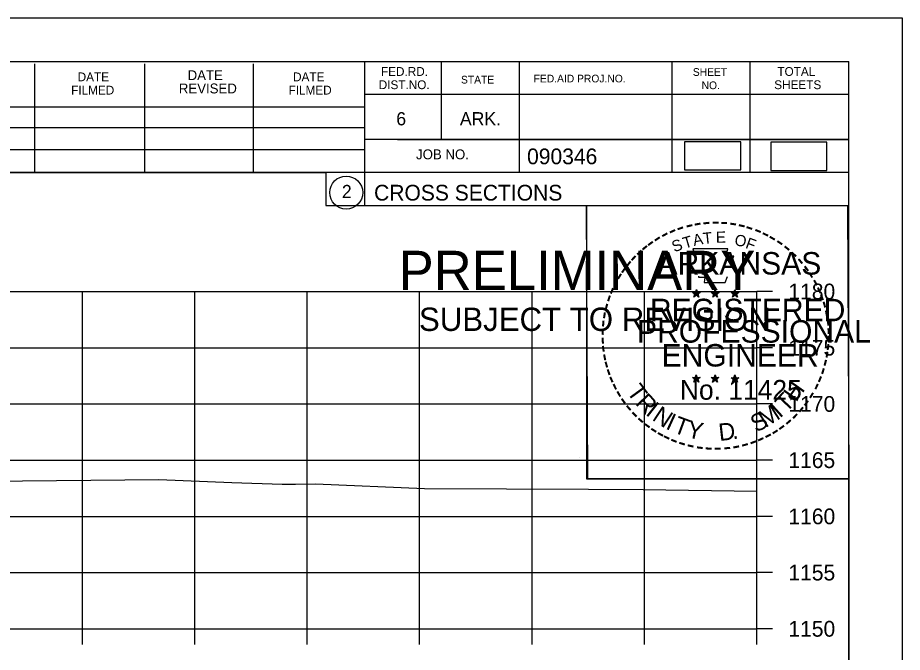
# Model space of a CAD drawing. Extents: x 1368971 to 1374497, y 378717 to 381839.
# Drawn here: x 1371137 to 1371215.6, y 379940.7 to 379997.1 of the extents above; entities that cross this region are included whole.
import ezdxf

# ---------------------------------------------------------------- set-up
doc = ezdxf.new("R2010")
doc.units = 0
for name, color, linetype in [('R_Axis', 7, 'Continuous'), ('R_Axis Annot', 7, 'Continuous'), ('R_Border', 7, 'Continuous'), ('R_Border PE', 7, 'Continuous'), ('R_Border Prem', 7, 'Continuous'), ('R_Exist Surface', 7, 'Continuous'), ('R_Grid', 7, 'Continuous'), ('R_No Plot', 7, 'Continuous'), ('R_Water', 7, 'Continuous')]:
    doc.layers.add(name, color=color, linetype=linetype)

msp = doc.modelspace()

# ---------------------------------------------------------------- linework, layer by layer
at = {"layer": 'R_Axis'}
for p, q in [((1371202.708, 379942.752), (1371202.708, 379972.752)), ((1371204.108, 379972.752), (1371202.708, 379972.752)), ((1371204.108, 379967.752), (1371202.708, 379967.752)), ((1371204.108, 379962.752), (1371202.708, 379962.752)), ((1371204.108, 379957.752), (1371202.708, 379957.752)), ((1371204.108, 379952.752), (1371202.708, 379952.752)), ((1371204.108, 379947.752), (1371202.708, 379947.752)), ((1370902.708, 379942.752), (1371202.708, 379942.752)), ((1371142.708, 379941.352), (1371142.708, 379942.752)), ((1371152.708, 379941.352), (1371152.708, 379942.752)), ((1371162.708, 379941.352), (1371162.708, 379942.752)), ((1371172.708, 379941.352), (1371172.708, 379942.752)), ((1371182.708, 379941.352), (1371182.708, 379942.752)), ((1371192.708, 379941.352), (1371192.708, 379942.752)), ((1371202.708, 379941.352), (1371202.708, 379942.752)), ((1371204.108, 379942.752), (1371202.708, 379942.752))]:
    msp.add_line(p, q, dxfattribs=at)
at = {"layer": 'R_Border'}
for p, q in [((1370894.708, 379993.212), (1371210.888, 379993.212)), ((1371167.788, 379993.212), (1371167.788, 379980.412)), ((1371174.628, 379993.212), (1371174.628, 379986.272)), ((1371181.568, 379993.212), (1371181.568, 379983.332)), ((1371195.148, 379993.212), (1371195.148, 379983.332)), ((1371202.088, 379993.212), (1371202.088, 379983.332)), ((1371210.888, 379787.752), (1371210.888, 379993.212)), ((1371138.488, 379983.332), (1371138.488, 379993.012)), ((1371148.248, 379983.332), (1371148.248, 379993.012)), ((1371157.928, 379983.332), (1371157.928, 379993.012)), ((1371210.888, 379990.272), (1371167.788, 379990.272)), ((1371210.888, 379990.292), (1371210.888, 379990.292)), ((1371128.628, 379989.192), (1371167.788, 379989.192)), ((1371128.628, 379987.332), (1371167.788, 379987.332)), ((1371210.888, 379986.272), (1371167.788, 379986.272)), ((1371170.748, 379986.272), (1371210.888, 379986.272)), ((1371128.628, 379985.392), (1371167.788, 379985.392)), ((1371210.888, 379983.332), (1371128.628, 379983.332)), ((1371167.788, 379980.412), (1371210.888, 379980.412))]:
    msp.add_line(p, q, dxfattribs=at)
msp.add_circle((1371166.175, 379981.547), 1.467, dxfattribs=at)
at = {"layer": 'R_Border PE'}
for p, q in [((1371196.973, 379972.667), (1371197.322, 379972.556)), ((1371196.973, 379972.667), (1371197.226, 379972.622)), ((1371196.973, 379972.667), (1371197.21, 379972.545)), ((1371197.322, 379972.921), (1371197.281, 379972.669)), ((1371197.322, 379972.556), (1371197.322, 379972.921)), ((1371197.322, 379972.921), (1371197.371, 379972.671)), ((1371197.669, 379972.667), (1371197.322, 379972.556)), ((1371197.669, 379972.667), (1371197.383, 379972.618)), ((1371197.669, 379972.667), (1371197.465, 379972.565)), ((1371198.643, 379972.667), (1371198.992, 379972.556)), ((1371198.643, 379972.667), (1371198.896, 379972.622)), ((1371198.643, 379972.667), (1371198.88, 379972.545)), ((1371198.992, 379972.921), (1371198.951, 379972.669)), ((1371198.992, 379972.556), (1371198.992, 379972.921)), ((1371198.992, 379972.921), (1371199.041, 379972.671)), ((1371199.339, 379972.667), (1371198.992, 379972.556)), ((1371199.339, 379972.667), (1371199.053, 379972.618)), ((1371199.339, 379972.667), (1371199.135, 379972.565)), ((1371200.756, 379972.909), (1371200.715, 379972.657)), ((1371200.756, 379972.544), (1371200.756, 379972.909)), ((1371200.756, 379972.909), (1371200.805, 379972.659)), ((1371197.106, 379972.259), (1371197.322, 379972.556)), ((1371197.106, 379972.259), (1371197.232, 379972.503)), ((1371197.106, 379972.259), (1371197.32, 379972.476)), ((1371197.535, 379972.259), (1371197.32, 379972.473)), ((1371197.535, 379972.259), (1371197.322, 379972.556)), ((1371197.535, 379972.259), (1371197.398, 379972.55)), ((1371198.776, 379972.259), (1371198.992, 379972.556)), ((1371198.776, 379972.259), (1371198.902, 379972.503)), ((1371198.776, 379972.259), (1371198.99, 379972.476)), ((1371199.205, 379972.259), (1371198.99, 379972.473)), ((1371199.205, 379972.259), (1371198.992, 379972.556)), ((1371199.205, 379972.259), (1371199.068, 379972.55)), ((1371200.407, 379972.655), (1371200.756, 379972.544)), ((1371200.407, 379972.655), (1371200.66, 379972.61)), ((1371200.407, 379972.655), (1371200.644, 379972.533)), ((1371200.54, 379972.247), (1371200.756, 379972.544)), ((1371200.54, 379972.247), (1371200.666, 379972.491)), ((1371200.54, 379972.247), (1371200.754, 379972.464)), ((1371200.969, 379972.247), (1371200.754, 379972.461)), ((1371201.103, 379972.655), (1371200.756, 379972.544)), ((1371200.969, 379972.247), (1371200.756, 379972.544)), ((1371201.103, 379972.655), (1371200.817, 379972.606)), ((1371200.969, 379972.247), (1371200.832, 379972.538)), ((1371201.103, 379972.655), (1371200.899, 379972.553)), ((1371196.969, 379965.094), (1371197.318, 379964.983)), ((1371196.969, 379965.094), (1371197.222, 379965.049)), ((1371196.969, 379965.094), (1371197.206, 379964.972)), ((1371197.102, 379964.686), (1371197.318, 379964.983)), ((1371197.102, 379964.686), (1371197.228, 379964.93)), ((1371197.102, 379964.686), (1371197.316, 379964.903)), ((1371197.318, 379965.348), (1371197.277, 379965.096)), ((1371197.531, 379964.686), (1371197.316, 379964.9)), ((1371197.318, 379964.983), (1371197.318, 379965.348)), ((1371197.318, 379965.348), (1371197.367, 379965.098)), ((1371197.665, 379965.094), (1371197.318, 379964.983)), ((1371197.531, 379964.686), (1371197.318, 379964.983)), ((1371197.665, 379965.094), (1371197.379, 379965.045)), ((1371197.531, 379964.686), (1371197.394, 379964.977)), ((1371197.665, 379965.094), (1371197.461, 379964.992)), ((1371198.638, 379965.094), (1371198.987, 379964.983)), ((1371198.638, 379965.094), (1371198.891, 379965.049)), ((1371198.638, 379965.094), (1371198.875, 379964.972)), ((1371198.771, 379964.686), (1371198.987, 379964.983)), ((1371198.771, 379964.686), (1371198.897, 379964.93)), ((1371198.771, 379964.686), (1371198.985, 379964.903)), ((1371198.987, 379965.348), (1371198.946, 379965.096)), ((1371199.2, 379964.686), (1371198.985, 379964.9)), ((1371198.987, 379964.983), (1371198.987, 379965.348)), ((1371198.987, 379965.348), (1371199.036, 379965.098)), ((1371199.334, 379965.094), (1371198.987, 379964.983)), ((1371199.2, 379964.686), (1371198.987, 379964.983)), ((1371199.334, 379965.094), (1371199.048, 379965.045)), ((1371199.2, 379964.686), (1371199.063, 379964.977)), ((1371199.334, 379965.094), (1371199.13, 379964.992)), ((1371200.405, 379965.084), (1371200.754, 379964.973)), ((1371200.405, 379965.084), (1371200.658, 379965.039)), ((1371200.405, 379965.084), (1371200.642, 379964.962)), ((1371200.538, 379964.676), (1371200.754, 379964.973)), ((1371200.538, 379964.676), (1371200.664, 379964.92)), ((1371200.538, 379964.676), (1371200.752, 379964.893)), ((1371200.754, 379965.338), (1371200.713, 379965.086)), ((1371200.967, 379964.676), (1371200.752, 379964.89)), ((1371200.754, 379964.973), (1371200.754, 379965.338)), ((1371200.754, 379965.338), (1371200.803, 379965.088)), ((1371201.101, 379965.084), (1371200.754, 379964.973)), ((1371200.967, 379964.676), (1371200.754, 379964.973)), ((1371201.101, 379965.084), (1371200.815, 379965.035)), ((1371200.967, 379964.676), (1371200.83, 379964.967)), ((1371201.101, 379965.084), (1371200.897, 379964.982))]:
    msp.add_line(p, q, dxfattribs=at)
for points in [[(1371197.014, 379976.545), (1371197.283, 379975.718)], [(1371200.525, 379975.623), (1371200.667, 379975.907), (1371199.982, 379975.883), (1371200.13, 379976.545), (1371197.014, 379976.545)], [(1371197.506, 379974.122), (1371197.506, 379974.035), (1371198.069, 379974.016), (1371198.015, 379973.543), (1371199.885, 379973.543), (1371200.086, 379974.079)], [(1371197.322, 379972.921), (1371197.535, 379972.259), (1371196.973, 379972.667), (1371197.669, 379972.667), (1371197.106, 379972.259), (1371197.322, 379972.921)], [(1371198.992, 379972.921), (1371199.205, 379972.259), (1371198.643, 379972.667), (1371199.339, 379972.667), (1371198.776, 379972.259), (1371198.992, 379972.921)], [(1371200.756, 379972.909), (1371200.969, 379972.247), (1371200.407, 379972.655), (1371201.103, 379972.655), (1371200.54, 379972.247), (1371200.756, 379972.909)], [(1371197.318, 379965.348), (1371197.531, 379964.686), (1371196.969, 379965.094), (1371197.665, 379965.094), (1371197.102, 379964.686), (1371197.318, 379965.348)], [(1371198.987, 379965.348), (1371199.2, 379964.686), (1371198.638, 379965.094), (1371199.334, 379965.094), (1371198.771, 379964.686), (1371198.987, 379965.348)], [(1371200.754, 379965.338), (1371200.967, 379964.676), (1371200.405, 379965.084), (1371201.101, 379965.084), (1371200.538, 379964.676), (1371200.754, 379965.338)]]:
    msp.add_lwpolyline(points, dxfattribs=at)
for centre, radius in [((1371197.321, 379972.555), 0.172), ((1371197.321, 379972.555), 0.145), ((1371197.321, 379972.555), 0.116), ((1371198.991, 379972.555), 0.172), ((1371198.991, 379972.555), 0.145), ((1371198.991, 379972.555), 0.116), ((1371200.755, 379972.543), 0.172), ((1371200.755, 379972.543), 0.145), ((1371200.755, 379972.543), 0.116), ((1371197.321, 379972.555), 0.0991), ((1371197.321, 379972.555), 0.0747), ((1371197.321, 379972.555), 0.0495), ((1371197.321, 379972.555), 0.0296), ((1371198.991, 379972.555), 0.0991), ((1371198.991, 379972.555), 0.0747), ((1371198.991, 379972.555), 0.0495), ((1371198.991, 379972.555), 0.0296), ((1371200.755, 379972.543), 0.0991), ((1371200.755, 379972.543), 0.0747), ((1371200.755, 379972.543), 0.0495), ((1371200.755, 379972.543), 0.0296), ((1371197.317, 379964.982), 0.172), ((1371197.317, 379964.982), 0.145), ((1371197.317, 379964.982), 0.116), ((1371197.317, 379964.982), 0.0991), ((1371197.317, 379964.982), 0.0747), ((1371197.317, 379964.982), 0.0495), ((1371197.317, 379964.982), 0.0296), ((1371198.986, 379964.982), 0.172), ((1371198.986, 379964.982), 0.145), ((1371198.986, 379964.982), 0.116), ((1371198.986, 379964.982), 0.0991), ((1371198.986, 379964.982), 0.0747), ((1371198.986, 379964.982), 0.0495), ((1371198.986, 379964.982), 0.0296), ((1371200.753, 379964.972), 0.172), ((1371200.753, 379964.972), 0.145), ((1371200.753, 379964.972), 0.116), ((1371200.753, 379964.972), 0.0991), ((1371200.753, 379964.972), 0.0747), ((1371200.753, 379964.972), 0.0495), ((1371200.753, 379964.972), 0.0296)]:
    msp.add_circle(centre, radius, dxfattribs=at)
at = {"layer": 'R_Exist Surface'}
msp.add_lwpolyline([(1371086.494, 379956.294), (1371089.502, 379956.196), (1371091.726, 379956.028), (1371096.521, 379956.114), (1371100.203, 379956.101), (1371101.596, 379956.041), (1371104.059, 379956.39), (1371105.324, 379956.526), (1371107.799, 379956.473), (1371134.331, 379955.894), (1371149.501, 379956.023), (1371156.01, 379955.758), (1371160.476, 379955.63), (1371161.662, 379955.626), (1371163.449, 379955.638), (1371173.131, 379955.232), (1371187.735, 379955.174), (1371192.598, 379955.137), (1371202.708, 379955.001)], dxfattribs=at)
at = {"layer": 'R_Grid'}
for p, q in [((1370902.708, 379972.752), (1371202.708, 379972.752)), ((1371142.708, 379942.752), (1371142.708, 379972.752)), ((1371152.708, 379942.752), (1371152.708, 379972.752)), ((1371162.708, 379942.752), (1371162.708, 379972.752)), ((1371172.708, 379942.752), (1371172.708, 379972.752)), ((1371182.708, 379942.752), (1371182.708, 379972.752)), ((1371192.708, 379942.752), (1371192.708, 379972.752)), ((1371202.708, 379942.752), (1371202.708, 379972.752)), ((1370902.708, 379967.752), (1371202.708, 379967.752)), ((1370902.708, 379962.752), (1371202.708, 379962.752)), ((1370902.708, 379957.752), (1371202.708, 379957.752)), ((1370902.708, 379952.752), (1371202.708, 379952.752)), ((1370902.708, 379947.752), (1371202.708, 379947.752)), ((1370902.708, 379942.752), (1371202.708, 379942.752))]:
    msp.add_line(p, q, dxfattribs=at)
at = {"layer": 'R_No Plot'}
for p, q in [((1370882.307, 379997.106), (1371215.641, 379997.106)), ((1371186.923, 379957.956), (1371186.923, 379957.956))]:
    msp.add_line(p, q, dxfattribs=at)
for points in [[(1370882.301, 379997.106), (1371215.641, 379997.106), (1371215.641, 379783.769), (1370882.301, 379783.769)], [(1371128.628, 379993.212), (1371128.628, 379983.332), (1371164.36, 379983.332), (1371164.36, 379980.412), (1371187.56, 379980.412), (1371187.56, 379956.079), (1371210.888, 379956.079), (1371210.888, 379787.752), (1370894.708, 379787.752), (1370894.708, 379993.212)], [(1371187.56, 379980.412), (1371210.768, 379980.412), (1371210.888, 379956.079), (1371187.68, 379956.079)]]:
    msp.add_lwpolyline(points, close=True, dxfattribs=at)
at = {"layer": 'R_Water'}
for points in [[(1371196.266, 379983.564), (1371201.266, 379983.564), (1371201.266, 379986.064), (1371196.266, 379986.064)], [(1371203.939, 379983.528), (1371208.939, 379983.528), (1371208.939, 379986.028), (1371203.939, 379986.028)]]:
    msp.add_lwpolyline(points, close=True, dxfattribs=at)

# ---------------------------------------------------------------- texts
at = {"layer": 'R_Axis Annot'}
for s, p in [('1180', (1371205.508, 379972.052)), ('1175', (1371205.508, 379967.052)), ('1170', (1371205.508, 379962.052)), ('1165', (1371205.508, 379957.052)), ('1160', (1371205.508, 379952.052)), ('1155', (1371205.508, 379947.052)), ('1150', (1371205.508, 379942.052))]:
    msp.add_text(s, height=1.4, dxfattribs=at).set_placement(p)
at = {"layer": 'R_Border'}
for s, height, p in [('DATE', 0.8792, (1371152.068, 379991.552)), ('FED.RD.', 0.7819, (1371169.268, 379991.932)), ('SHEET', 0.684, (1371197.008, 379991.932)), ('TOTAL', 0.7819, (1371204.528, 379991.932)), ('DATE', 0.7819, (1371142.288, 379991.452)), ('DATE', 0.7819, (1371161.448, 379991.452)), ('DIST.NO.', 0.7819, (1371169.068, 379990.752)), ('STATE', 0.684, (1371176.388, 379991.252)), ('FED.AID PROJ.NO.', 0.684, (1371182.848, 379991.352)), ('SHEETS', 0.7819, (1371204.248, 379990.752)), ('FILMED', 0.7819, (1371141.708, 379990.272)), ('REVISED', 0.8792, (1371151.288, 379990.372)), ('FILMED', 0.7819, (1371161.048, 379990.272)), ('NO.', 0.684, (1371197.788, 379990.752)), ('6', 1.172, (1371170.628, 379987.532)), ('ARK.', 1.1723, (1371176.288, 379987.532)), ('JOB NO.', 0.8792, (1371172.388, 379984.512)), ('2', 1.172, (1371165.792, 379981.061)), ('CROSS SECTIONS', 1.4, (1371168.652, 379980.842))]:
    msp.add_text(s, height=height, dxfattribs=at).set_placement(p)
msp.add_text('090346', height=1.4, rotation=360, dxfattribs=at).set_placement((1371182.264, 379984.071))
at = {"layer": 'R_Border PE'}
for s, height, rotation, p in [('-', 1.6, 0.18623, (1371198.691, 379978.257)), ('-', 1.6, 24.30721, (1371195.128, 379977.403)), ('-', 1.6, 19.17608, (1371195.762, 379977.672)), ('-', 1.6, 13.63015, (1371196.512, 379977.913)), ('-', 1.6, 10.21935, (1371197.19, 379978.075)), ('-', 1.6, 5.89682, (1371197.919, 379978.185)), ('-', 1.6, 357.74304, (1371199.414, 379978.244)), ('-', 1.6, 352.16172, (1371200.158, 379978.188)), ('-', 1.6, 347.20489, (1371200.877, 379978.074)), ('-', 1.6, 342.3362, (1371201.512, 379977.919)), ('-', 1.6, 337.85509, (1371202.247, 379977.696)), ('-', 1.6, 34.06357, (1371193.898, 379976.716)), ('-', 1.6, 28.79182, (1371194.495, 379977.086)), ('S', 1, 21.59401, (1371195.369, 379976.223)), ('T', 1, 16.4036, (1371196.283, 379976.554)), ('A', 1, 11.21318, (1371197.109, 379976.805)), ('T', 1, 6.02276, (1371197.958, 379976.971)), ('E', 1, 0.83234, (1371199.063, 379977.081)), ('O', 1, 350.4515, (1371200.667, 379976.871)), ('F', 1, 340.07066, (1371201.621, 379976.643)), ('-', 1.6, 334.12109, (1371202.878, 379977.425)), ('-', 1.6, 329.64089, (1371203.457, 379977.142)), ('-', 1.6, 38.95066, (1371192.844, 379975.943)), ('-', 1.6, 36.23174, (1371193.32, 379976.321)), ('-', 1.6, 325.86266, (1371204.1, 379976.781)), ('-', 1.6, 320.52971, (1371204.71, 379976.355)), ('-', 1.6, 48.42305, (1371191.963, 379975.048)), ('-', 1.6, 42.96224, (1371192.411, 379975.526)), ('-', 1.6, 315.57859, (1371205.309, 379975.867)), ('-', 1.6, 50.61417, (1371191.56, 379974.562)), ('-', 1.6, 309.87972, (1371205.878, 379975.317)), ('-', 1.6, 306.65218, (1371206.403, 379974.715)), ('-', 1.6, 58.07063, (1371190.822, 379973.468)), ('-', 1.6, 54.23247, (1371191.147, 379973.995)), ('-', 1.4, 303.67529, (1371206.889, 379974.147)), ('-', 1.6, 62.87135, (1371190.509, 379972.854)), ('-', 1.6, 299.66835, (1371207.208, 379973.54)), ('-', 1.6, 67.77427, (1371190.25, 379972.243)), ('-', 1.6, 294.66279, (1371207.532, 379972.928)), ('-', 1.6, 72.39447, (1371190.031, 379971.613)), ('-', 1.6, 290.57283, (1371207.789, 379972.351)), ('-', 1.6, 75.46096, (1371189.834, 379970.899)), ('-', 1.6, 285.12326, (1371208.023, 379971.771)), ('-', 1.6, 81.20126, (1371189.702, 379970.186)), ('-', 1.6, 280.54934, (1371208.223, 379971.029)), ('-', 1.6, 85.18634, (1371189.626, 379969.495)), ('-', 1.6, 276.59616, (1371208.385, 379970.261)), ('-', 1.6, 89.06224, (1371189.601, 379968.794)), ('-', 1.6, 274.33011, (1371208.445, 379969.539)), ('-', 1.6, 269.94067, (1371208.479, 379968.907)), ('-', 1.6, 94.19588, (1371189.636, 379968.069)), ('-', 1.6, 263.5172, (1371208.46, 379968.241)), ('-', 1.6, 98.94793, (1371189.708, 379967.402)), ('-', 1.6, 101.71495, (1371189.843, 379966.669)), ('-', 1.6, 260.99529, (1371208.389, 379967.587)), ('-', 1.6, 105.45785, (1371190.005, 379966.074)), ('-', 1.6, 255.7626, (1371208.279, 379966.909)), ('-', 1.6, 109.08742, (1371190.22, 379965.443)), ('-', 1.6, 252.86809, (1371208.098, 379966.189)), ('-', 1.6, 114.06432, (1371190.474, 379964.847)), ('H', 1.54, 54.60883, (1371206.198, 379962.856)), ('-', 1.6, 247.88866, (1371207.875, 379965.516)), ('-', 1.6, 115.72885, (1371190.779, 379964.229)), ('T', 1.54, 306.04056, (1371191.078, 379963.821)), ('-', 1.6, 244.61971, (1371207.613, 379964.887)), ('-', 1.6, 120.44712, (1371191.136, 379963.643)), ('-', 1.6, 125.89344, (1371191.539, 379963.082)), ('R', 1.54, 314.00497, (1371191.84, 379962.773)), ('T', 1.54, 46.64442, (1371205.308, 379961.914)), ('-', 1.6, 239.07125, (1371207.219, 379964.135)), ('-', 1.6, 130.71812, (1371192.001, 379962.53)), ('I', 1.54, 321.96938, (1371192.741, 379961.841)), ('N', 1.54, 326.50021, (1371193.308, 379961.37)), ('M', 1.54, 32.65632, (1371203.463, 379960.589)), ('I', 1.54, 42.11359, (1371204.747, 379961.436)), ('-', 1.6, 231.25377, (1371206.387, 379962.916)), ('-', 1.6, 233.84524, (1371206.817, 379963.482)), ('-', 1.6, 134.22381, (1371192.518, 379961.985)), ('I', 1.54, 335.36034, (1371194.516, 379960.584)), ('T', 1.54, 339.89117, (1371195.177, 379960.256)), ('S', 1.54, 26.9312, (1371202.624, 379960.183)), ('-', 1.6, 225.76533, (1371205.908, 379962.352)), ('-', 1.6, 138.93382, (1371193.043, 379961.521)), ('-', 1.6, 144.64634, (1371193.599, 379961.115)), ('Y', 1.54, 347.85558, (1371196.394, 379959.811)), ('D', 1.54, 6.39691, (1371199.379, 379959.452)), ('-', 1.6, 215.73633, (1371204.837, 379961.371)), ('-', 1.6, 221.08509, (1371205.386, 379961.843)), ('-', 1.6, 148.08978, (1371194.16, 379960.744)), ('-', 1.6, 151.57039, (1371194.739, 379960.419)), ('-', 1.6, 207.35684, (1371203.745, 379960.638)), ('-', 1.6, 212.24909, (1371204.303, 379960.984)), ('-', 1.6, 154.60019, (1371195.261, 379960.172)), ('-', 1.6, 158.56121, (1371195.885, 379959.918)), ('-', 1.6, 162.79826, (1371196.572, 379959.705)), ('.', 1.54, 13.76417, (1371200.571, 379959.58)), ('-', 1.6, 200.71842, (1371202.502, 379960.046)), ('-', 1.6, 204.25161, (1371203.121, 379960.319)), ('-', 1.6, 167.55551, (1371197.287, 379959.541)), ('-', 1.6, 173.11546, (1371198.059, 379959.431)), ('-', 1.6, 176.51827, (1371198.807, 379959.378)), ('-', 1.6, 181.59176, (1371199.551, 379959.397)), ('-', 1.6, 185.81666, (1371200.36, 379959.473)), ('-', 1.6, 191.28576, (1371201.096, 379959.605)), ('-', 1.6, 195.47429, (1371201.825, 379959.804))]:
    msp.add_text(s, height=height, rotation=rotation, dxfattribs=at).set_placement(p)
for s, height, p in [('ARKANSAS', 2, (1371193.867, 379974.257)), ('REGISTERED', 2, (1371193.189, 379970.108)), ('DWB', 0.01, (1371197.309, 379972.55)), ('DWB', 0.01, (1371198.979, 379972.55)), ('DWB', 0.01, (1371200.743, 379972.54)), ('PROFESSIONAL', 2, (1371192.041, 379968.204)), ('ENGINEER', 2, (1371194.228, 379966.079)), ('No. 11425', 1.757, (1371195.855, 379963.128)), ('DWB', 0.01, (1371197.305, 379964.978)), ('DWB', 0.01, (1371198.974, 379964.978)), ('DWB', 0.01, (1371200.741, 379964.968))]:
    msp.add_text(s, height=height, dxfattribs=at).set_placement(p)
at = {"layer": 'R_Border Prem'}
for s, height, p in [('PRELIMINARY', 3.5, (1371170.839, 379972.875)), ('DWB', 0.01, (1371171.586, 379974.724)), ('SUBJECT TO REVISION', 2.07511, (1371172.648, 379969.246))]:
    msp.add_text(s, height=height, dxfattribs=at).set_placement(p)

doc.saveas('drawing.dxf')
